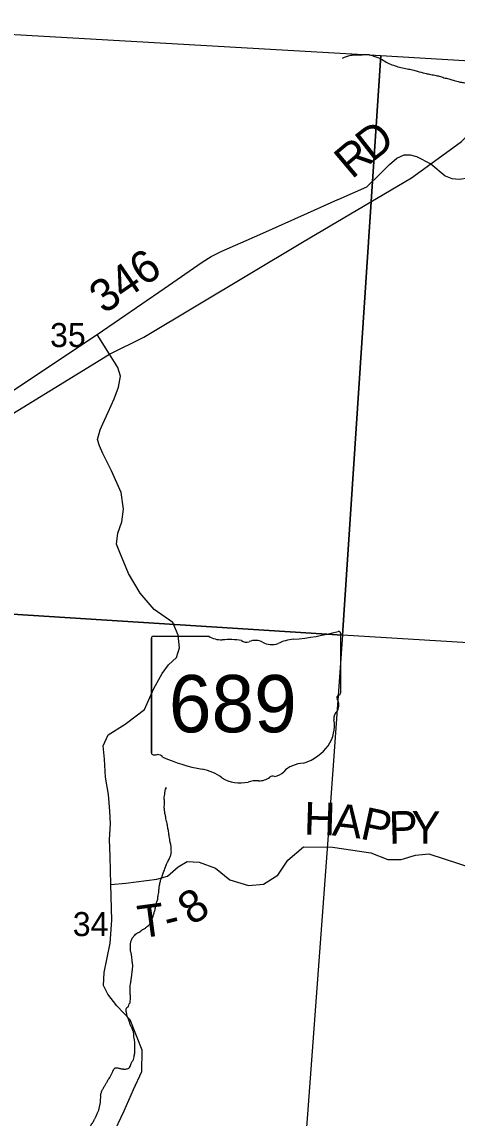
# Model space of a CAD drawing. Extents: x -15 to 405, y -40 to 87.
# Drawn here: x 4.721 to 5.48, y 18.018 to 19.931 of the extents above; entities that cross this region are included whole.
import ezdxf

# ---------------------------------------------------------------- set-up
doc = ezdxf.new("R2010")
doc.units = 0
for name, color, linetype in [('GM_P_State_Location', 7, 'Continuous'), ('GM_X_Adjacent_County_Text', 7, 'Continuous'), ('GM_X_Airport_Location_Class_2', 7, 'Continuous'), ('GM_X_County_Road', 7, 'Continuous'), ('GM_X_Minor_Lake', 7, 'Continuous'), ('GM_X_Minor_River', 7, 'Continuous'), ('GM_X_State_Location', 7, 'Continuous'), ('GM_X_Township_Subdivision', 7, 'Continuous'), ('GM_X_Township_Text', 7, 'Continuous')]:
    doc.layers.add(name, color=color, linetype=linetype)

msp = doc.modelspace()

# ---------------------------------------------------------------- linework, layer by layer
at = {"layer": 'GM_P_State_Location'}
msp.add_lwpolyline([(4.8757, 18.4256), (4.9019, 18.4282), (4.9562, 18.4347), (4.9748, 18.4404), (4.993, 18.4564), (5.0086, 18.4655), (5.0298, 18.4647), (5.0583, 18.4541), (5.0834, 18.434), (5.1157, 18.4238), (5.1423, 18.4261), (5.1673, 18.442), (5.1848, 18.4682), (5.2117, 18.4911), (5.2626, 18.4907), (5.3295, 18.4809), (5.3587, 18.4691), (5.3823, 18.4691), (5.4073, 18.4767), (5.4305, 18.4794), (5.557, 18.4381)], dxfattribs=at)
at = {"layer": 'GM_X_Adjacent_County_Text'}
for points in [[(5.28, 19.8679), (5.2943, 19.8728), (5.3045, 19.8732), (5.314, 19.8736), (5.3205, 19.8742), (5.3277, 19.8736), (5.3348, 19.8714), (5.3416, 19.8689), (5.3516, 19.8637), (5.361, 19.8584), (5.3715, 19.8543), (5.3925, 19.849), (5.4023, 19.8472), (5.4102, 19.845), (5.4238, 19.8415), (5.4313, 19.8397), (5.4411, 19.8379), (5.4487, 19.8361), (5.4569, 19.8336), (5.4652, 19.8314), (5.4727, 19.8293), (5.4814, 19.8267), (5.4893, 19.8253), (5.4968, 19.8235), (5.5055, 19.8209), (5.5149, 19.8184), (5.5228, 19.8166), (5.5304, 19.8152), (5.5364, 19.8142), (5.5466, 19.8127), (5.5553, 19.8117), (5.567, 19.8109), (5.5739, 19.8107), (5.5822, 19.8116), (5.5891, 19.8125), (5.5948, 19.8134), (5.601, 19.8151), (5.6071, 19.8164), (5.6136, 19.8177), (5.6201, 19.8187), (5.6277, 19.8203), (5.635, 19.8227), (5.6423, 19.824), (5.6495, 19.8257), (5.6579, 19.8269), (5.6663, 19.8274), (5.6754, 19.8271), (5.6833, 19.8264), (5.692, 19.8258), (5.7023, 19.8258), (5.7122, 19.8266), (5.7225, 19.8282), (5.7332, 19.8297), (5.7416, 19.831), (5.7507, 19.8326), (5.7633, 19.8352), (5.7691, 19.8361), (5.7782, 19.8377), (5.7877, 19.8386), (5.7961, 19.8394), (5.8037, 19.8388), (5.8124, 19.8381), (5.8211, 19.8371), (5.8272, 19.8365), (5.834, 19.8355), (5.8396, 19.8346), (5.846, 19.8332), (5.8532, 19.8318), (5.8607, 19.8301), (5.8686, 19.8283), (5.8765, 19.8257), (5.8825, 19.824), (5.8889, 19.8215), (5.8956, 19.8183), (5.9012, 19.815), (5.9068, 19.8111), (5.9134, 19.8059), (5.9209, 19.8015), (5.9294, 19.7955), (5.9357, 19.7911), (5.9439, 19.7859), (5.9506, 19.7815), (5.9569, 19.7775), (5.9644, 19.7735), (5.9707, 19.7698), (5.9767, 19.7666), (5.9838, 19.7637), (5.9902, 19.7612), (5.9999, 19.7582), (6.0078, 19.7564), (6.0169, 19.7546), (6.0256, 19.7528), (6.0335, 19.7514), (6.0414, 19.7504), (6.0497, 19.7494), (6.0573, 19.7487)], [(4.9023, 18.2063), (4.9027, 18.2086), (4.9039, 18.2108), (4.9063, 18.213), (4.9079, 18.2171), (4.9092, 18.2194), (4.9097, 18.2228), (4.9099, 18.2307), (4.9096, 18.2334), (4.9103, 18.2528), (4.9107, 18.255), (4.9113, 18.2611), (4.9118, 18.2633), (4.9122, 18.2664), (4.9129, 18.2736), (4.9138, 18.2792), (4.914, 18.2842), (4.9137, 18.2868), (4.913, 18.2907), (4.9128, 18.2948), (4.9122, 18.2998), (4.9113, 18.3055), (4.9106, 18.3078), (4.91, 18.3132), (4.9101, 18.3162), (4.9098, 18.3193), (4.9099, 18.3219), (4.9104, 18.3246), (4.9112, 18.3272), (4.9121, 18.3302), (4.9141, 18.3332), (4.9161, 18.3358), (4.9188, 18.3387), (4.9223, 18.3413), (4.9254, 18.3427), (4.9281, 18.3445), (4.9312, 18.347), (4.9339, 18.3481), (4.9378, 18.3514), (4.9413, 18.3539), (4.9445, 18.358), (4.9478, 18.3659), (4.949, 18.3689), (4.9512, 18.376), (4.952, 18.3786), (4.9529, 18.3817), (4.9542, 18.3877), (4.956, 18.3952), (4.9577, 18.402), (4.9578, 18.4043), (4.9583, 18.4069), (4.9592, 18.4115), (4.9598, 18.4179), (4.9603, 18.4221), (4.9608, 18.4247), (4.9621, 18.4311), (4.9634, 18.4353), (4.965, 18.4386), (4.9659, 18.442), (4.9684, 18.4488), (4.97, 18.4529), (4.9713, 18.4563), (4.9726, 18.46), (4.9746, 18.4645), (4.9766, 18.4683), (4.9783, 18.4716), (4.9795, 18.4739), (4.9803, 18.4769), (4.9808, 18.4791), (4.9813, 18.4825), (4.981, 18.486), (4.9811, 18.489), (4.9802, 18.4955), (4.9789, 18.502), (4.9786, 18.5043), (4.9776, 18.5093), (4.977, 18.5131), (4.9764, 18.518), (4.9757, 18.5215), (4.9745, 18.5291), (4.9738, 18.5322), (4.9728, 18.5364), (4.9721, 18.5387), (4.9715, 18.5429), (4.9702, 18.5498), (4.9696, 18.5555), (4.969, 18.5597), (4.9693, 18.5688), (4.9691, 18.5726), (4.9693, 18.5802), (4.9698, 18.5828), (4.9699, 18.5851), (4.9712, 18.5919), (4.9717, 18.5949), (4.9716, 18.5919)], [(4.7384, 17.9437), (4.741, 17.9445), (4.7433, 17.9448), (4.7456, 17.9459), (4.7479, 17.9466), (4.7518, 17.9491), (4.7549, 17.9509), (4.7572, 17.9524), (4.7595, 17.9534), (4.7622, 17.9545), (4.7653, 17.9555), (4.7691, 17.9561), (4.7714, 17.9564), (4.7752, 17.9575), (4.7779, 17.9577), (4.7805, 17.958), (4.7836, 17.9583), (4.787, 17.9586), (4.7942, 17.9583), (4.8033, 17.9565), (4.8059, 17.9564), (4.8082, 17.9571), (4.8125, 17.9593), (4.8156, 17.9626), (4.8188, 17.9663), (4.8244, 17.9744), (4.8268, 17.9785), (4.8296, 17.9841), (4.8344, 17.9923), (4.8373, 17.9976), (4.8377, 17.9998), (4.8393, 18.0021), (4.8409, 18.0051), (4.8425, 18.0077), (4.8446, 18.011), (4.847, 18.0159), (4.8494, 18.02), (4.851, 18.0233), (4.8527, 18.0271), (4.8535, 18.0293), (4.8547, 18.0316), (4.8552, 18.0342), (4.8557, 18.0372), (4.8565, 18.0395), (4.857, 18.0425), (4.8574, 18.0448), (4.8576, 18.049), (4.8581, 18.0535), (4.8582, 18.0558), (4.8579, 18.0581), (4.8583, 18.0603), (4.8592, 18.0626), (4.86, 18.0656), (4.8629, 18.0704), (4.8657, 18.0757), (4.8685, 18.0801), (4.8697, 18.0827), (4.8713, 18.0854), (4.8737, 18.0887), (4.8749, 18.0909), (4.8765, 18.0932), (4.8774, 18.0958), (4.8786, 18.098), (4.8794, 18.1003), (4.881, 18.1033), (4.883, 18.1055), (4.8857, 18.1058), (4.8891, 18.1053), (4.8913, 18.1048), (4.8939, 18.104), (4.897, 18.1039), (4.8992, 18.1034), (4.903, 18.1037), (4.9057, 18.1044), (4.9085, 18.1065), (4.9101, 18.1095), (4.9126, 18.1163), (4.915, 18.12), (4.9163, 18.1249), (4.9173, 18.1313), (4.9176, 18.1412), (4.9173, 18.1439), (4.9174, 18.1477), (4.9169, 18.1549), (4.9162, 18.1576), (4.916, 18.1625), (4.9151, 18.1683), (4.914, 18.1709), (4.913, 18.1744), (4.9112, 18.1775), (4.9091, 18.1825), (4.9074, 18.1883), (4.9056, 18.1929), (4.9042, 18.1956), (4.9036, 18.1998), (4.9029, 18.2021), (4.9023, 18.2063)]]:
    msp.add_spline(points, degree=3, dxfattribs=at)
at = {"layer": 'GM_X_Airport_Location_Class_2'}
for points in [[(5.3465, 19.8721), (5.28, 18.8608), (4.2557, 18.9261), (4.3229, 19.9309)], [(6.3688, 19.8114), (6.2955, 18.7989), (6.2908, 18.7993), (5.28, 18.8608), (5.3465, 19.8721)], [(4.2557, 18.9261), (5.28, 18.8608), (5.2536, 18.4962), (5.2191, 18.0246), (5.2034, 17.8226), (4.1856, 17.8953)]]:
    msp.add_lwpolyline(points, close=True, dxfattribs=at)
at = {"layer": 'GM_X_State_Location'}
for points in [[(4.8734, 19.3513), (4.9332, 19.3808), (5.2102, 19.5467), (5.4005, 19.659), (5.4339, 19.6835), (5.4873, 19.7225), (5.5672, 19.8027), (5.6204, 19.8745)], [(3.6285, 18.7389), (3.9004, 18.7574), (3.9312, 18.7613), (4.0377, 18.7747), (4.1078, 18.7957), (4.1635, 18.8242), (4.2079, 18.8577), (4.2901, 18.9273), (4.4681, 19.0844), (4.5379, 19.1388), (4.6087, 19.1886), (4.8734, 19.3513)], [(4.862, 19.2293), (4.862, 19.2293), (4.8713, 19.2499), (4.8817, 19.2732), (4.889, 19.2934), (4.8923, 19.3128), (4.8879, 19.3279), (4.8734, 19.3513)], [(4.8786, 17.9876), (4.899, 18.0304), (4.9152, 18.0678), (4.9297, 18.0991), (4.9304, 18.1363), (4.9096, 18.1892), (4.8862, 18.214), (4.8707, 18.2343), (4.863, 18.2491), (4.8642, 18.2722), (4.8746, 18.3232), (4.8776, 18.3635), (4.8757, 18.4256), (4.8748, 18.4743), (4.8733, 18.5039), (4.8752, 18.5313), (4.8742, 18.5537), (4.8716, 18.5825), (4.8667, 18.6128), (4.8644, 18.6443), (4.8622, 18.6674), (4.8711, 18.6869), (4.9005, 18.7055), (4.9201, 18.7201), (4.9344, 18.7309), (4.9507, 18.7679), (4.9652, 18.7939), (4.9764, 18.8088), (4.9903, 18.8219), (4.9954, 18.8387), (4.9932, 18.8607), (4.9839, 18.8826), (4.9513, 18.9054), (4.9267, 18.9343), (4.9065, 18.9682), (4.8917, 19.0049), (4.8858, 19.0193), (4.8882, 19.039), (4.8949, 19.0585), (4.898, 19.0809), (4.8935, 19.1097), (4.8771, 19.1478), (4.8616, 19.1777), (4.8557, 19.1909), (4.8522, 19.2022), (4.8573, 19.219), (4.862, 19.2293)]]:
    msp.add_lwpolyline(points, dxfattribs=at)
at = {"layer": 'GM_X_Township_Subdivision'}
for p, q in [((5.2763, 18.8639), (5.2763, 18.7593)), ((4.9468, 18.8555), (4.9468, 18.6554)), ((4.9468, 18.6554), (4.9468, 18.8555)), ((4.9468, 18.6554), (4.9468, 18.8555)), ((4.95, 18.859), (5.0465, 18.859)), ((5.2763, 18.7593), (5.2763, 18.7593))]:
    msp.add_line(p, q, dxfattribs=at)
for centre, major_axis, start_param, end_param in [((5.1589, 19.1318), (0.3495, 0), 4.814394, 5.042369), ((5.2727, 18.8644), (0.00367, 0), 6.141152, 7.989035), ((4.9505, 18.856), (0.00382, 0), 1.712693, 3.28349), ((5.0695, 18.8822), (0.037, 0), 4.042523, 4.731795), ((5.0818, 18.7466), (0.133, 0), 1.404758, 1.657858), ((5.112, 18.857), (0.0107, 0), 3.836095, 5.185415), ((5.1277, 18.8339), (0.0222, 0), 0.950623, 2.079405), ((5.1563, 18.8656), (0.0267, 0), 4.081561, 5.145723), ((5.2035, 18.7979), (0.0703, 0), 1.699011, 2.107814), ((5.2755, 18.7516), (0.00568, 0), 1.883978, 3.671073), ((5.2394, 18.7383), (0.0341, 0), 5.934695, 6.695948), ((5.2724, 18.7589), (0.00393, 0), 5.05454, 6.418171), ((5.2895, 18.7154), (0.0248, 0), 2.387724, 3.262537), ((5.1785, 18.7021), (0.0874, 0), 5.101752, 6.440018), ((4.9506, 18.655), (0.00385, 0), 3.00124, 4.508301), ((4.9512, 18.6755), (0.0294, 0), 4.665946, 4.897461), ((4.9572, 18.6439), (0.0106, 0), 0.519207, 1.627899), ((5.091, 18.8237), (0.2524, 0), 4.195997, 4.488961), ((5.2154, 18.5992), (0.0479, 0), 1.647645, 2.488434), ((5.0157, 18.5655), (0.079, 0), 0.823519, 1.323587), ((5.1338, 18.6279), (0.0267, 0), 4.691044, 5.507374), ((5.1579, 18.6085), (0.00752, 0), 1.147584, 2.315152), ((5.1547, 18.636), (0.0282, 0), 4.937069, 5.64225), ((5.1012, 18.6429), (0.0501, 0), 4.026481, 4.996735), ((5.1301, 18.5737), (0.0412, 0), 1.495662, 1.94098)]:
    msp.add_ellipse(centre, major_axis=major_axis, ratio=0.8, start_param=start_param, end_param=end_param, dxfattribs=at)
at = {"layer": 'GM_X_Township_Text'}
for points in [[(5.2723, 19.6212), (5.3223, 19.6433), (5.3458, 19.6658), (5.3621, 19.6821), (5.3746, 19.6933), (5.3872, 19.6992), (5.3981, 19.699), (5.4092, 19.6962), (5.4339, 19.6835), (5.459, 19.6624), (5.4705, 19.6577), (5.4837, 19.6567), (5.4992, 19.6589), (5.5125, 19.6647), (5.5227, 19.6767), (5.5304, 19.6906), (5.5497, 19.7338), (5.5611, 19.7471), (5.5751, 19.757), (5.5987, 19.771)], [(4.9689, 19.4659), (5.035, 19.5115), (5.0508, 19.5217), (5.0694, 19.5311), (5.1359, 19.5601), (5.2186, 19.5973), (5.2718, 19.6209), (5.2723, 19.6212)], [(4.5228, 19.1959), (4.5237, 19.1963), (4.6636, 19.2602), (4.852, 19.3852), (4.9689, 19.4659)], [(4.8734, 19.3513), (4.852, 19.3852)]]:
    msp.add_lwpolyline(points, dxfattribs=at)

# ---------------------------------------------------------------- texts
at = {"layer": 'GM_X_County_Road'}
for s, p in [('35', (4.7697, 19.3635)), ('34', (4.8093, 18.3356))]:
    msp.add_text(s, height=0.04186, rotation=0, dxfattribs=at).set_placement(p)
at = {"layer": 'GM_X_Minor_Lake'}
for s, height, rotation, p in [('D', 0.0568, 37.9657, (5.3315, 19.6851)), ('R', 0.0568, 40.1369, (5.2963, 19.6553)), ('346', 0.05682, 34.5788, (4.8638, 19.42))]:
    msp.add_text(s, height=height, rotation=rotation, dxfattribs=at).set_placement(p)
at = {"layer": 'GM_X_Minor_River'}
for s, rotation, p in [('H', 358.2293, (5.212, 18.5129)), ('A', 353.414, (5.2608, 18.5115)), ('P', 347.6846, (5.309, 18.506)), ('P', 1.5322, (5.3613, 18.4964)), ('Y', 358.7723, (5.3989, 18.4974)), ('8', 33.7197, (5.0173, 18.3529)), ('T', 7.5907, (4.9264, 18.3317)), ('-', 14.0358, (4.9753, 18.3387))]:
    msp.add_text(s, height=0.0568, rotation=rotation, dxfattribs=at).set_placement(p)
at = {"layer": 'GM_X_Township_Subdivision'}
msp.add_text('689', height=0.1, dxfattribs=at).set_placement((4.977, 18.6912))

doc.saveas('drawing.dxf')
